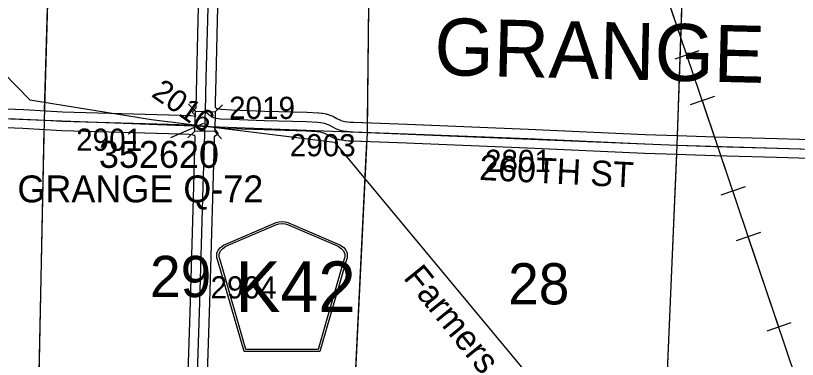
# Model space of a CAD drawing. Extents: x -157.2 to -99.3, y 12.2 to 46.2.
# Drawn here: x -139.945 to -137.475, y 24.227 to 25.312 of the extents above; entities that cross this region are included whole.
import ezdxf

# ---------------------------------------------------------------- set-up
doc = ezdxf.new("R2010")
doc.units = 0
for name, color, linetype in [('tdCoHydroRiver', 7, 'Continuous'), ('tdCoHydroTxtLg', 7, 'Continuous'), ('tdCoPipe', 7, 'Continuous'), ('tdCoSecRdNmbr', 7, 'Continuous'), ('tdCoSecRdTxt', 7, 'Continuous'), ('tdCoSecRteBand', 7, 'Continuous'), ('tdCoSecRteCL', 7, 'Continuous'), ('tdCoSectLine', 7, 'Continuous'), ('tdCoSectLinePart', 7, 'Continuous'), ('tdCoSectNmbr', 7, 'Continuous'), ('tdCoShieldCoRteHrd', 7, 'Continuous'), ('tdCoStrucSec', 7, 'Continuous'), ('tdCoStrucSecCoName', 7, 'Continuous'), ('tdCoStrucSecFHWANum', 7, 'Continuous'), ('tdCoSurfConc', 7, 'Continuous'), ('tdCoSurfGravel', 7, 'Continuous'), ('tdCoTwpNameTxt', 7, 'Continuous')]:
    doc.layers.add(name, color=color, linetype=linetype)

msp = doc.modelspace()

# ---------------------------------------------------------------- linework, layer by layer
at = {"layer": 'tdCoHydroRiver'}
for points in [[(-140.3126, 26.001), (-140.3257, 25.4818), (-139.9001, 25.0462)], [(-139.9001, 25.0462), (-139.5157, 24.984), (-138.9379, 24.9133), (-138.1536, 23.9711), (-138.1402, 23.947)]]:
    msp.add_lwpolyline(points, dxfattribs=at)
at = {"layer": 'tdCoPipe'}
for p, q in [((-137.7862, 25.2007), (-137.8623, 25.1748)), ((-137.7372, 25.0567), (-137.8135, 25.0308)), ((-137.6407, 24.7715), (-137.7169, 24.7458)), ((-137.5921, 24.6274), (-137.6684, 24.6016)), ((-137.4959, 24.3421), (-137.5721, 24.3164))]:
    msp.add_line(p, q, dxfattribs=at)
for points in [[(-136.934, 22.5495), (-137.7242, 24.8933), (-138.4968, 27.1666), (-138.4114, 27.2635), (-138.4614, 27.8735), (-138.7227, 28.0895), (-138.7183, 28.4663), (-139.0397, 29.2926), (-139.1184, 29.8198), (-140.0614, 32.629), (-140.3902, 33.7747), (-140.3873, 34.3489), (-140.6033, 34.3601), (-141.0238, 35.5765), (-141.1818, 36.0085), (-141.3937, 37.236), (-141.4233, 37.6118), (-141.6227, 37.7022), (-142.0941, 39.016), (-142.2605, 40.1621), (-142.7574, 40.5833), (-142.8772, 41.3829)], [(-137.8243, 25.1877), (-137.9212, 25.4727)], [(-137.6788, 24.7586), (-137.7242, 24.8933), (-137.7754, 25.0437)], [(-137.5341, 24.3292), (-137.6303, 24.6145)]]:
    msp.add_lwpolyline(points, dxfattribs=at)
at = {"layer": 'tdCoSecRteBand'}
for points in [[(-139.3757, 24.9947), (-139.3757, 24.9964), (-139.3877, 25.0077), (-139.375, 25.0213), (-139.3726, 25.1168), (-139.3726, 25.1169), (-139.3726, 25.1169), (-139.368, 25.2983), (-139.3651, 25.4192)], [(-139.305, 25.4207), (-139.308, 25.2969), (-139.308, 25.2968), (-139.308, 25.2968), (-139.3127, 25.1153), (-139.3146, 25.0384), (-139.315, 25.0232), (-139.3117, 25.0205), (-139.3099, 25.0191), (-139.3097, 25.0191), (-139.3058, 25.0179), (-139.2953, 25.0166), (-139.2625, 25.0148), (-139.1581, 25.0111), (-139.0253, 25.0079), (-139.0247, 25.0079), (-139.0242, 25.0079), (-138.9891, 25.0057), (-138.9882, 25.0056), (-138.9873, 25.0055), (-138.9774, 25.0043), (-138.9763, 25.0041), (-138.9752, 25.0039), (-138.9643, 25.0017), (-138.9625, 25.0013), (-138.9608, 25.0007), (-138.946, 24.9958), (-138.9433, 24.9949), (-138.9408, 24.9935), (-138.9301, 24.9874), (-138.9191, 24.9819), (-138.9179, 24.9813), (-138.9095, 24.9789), (-138.9046, 24.978), (-138.8965, 24.9769), (-138.8885, 24.9761), (-138.8776, 24.9756), (-138.8775, 24.9756), (-138.8775, 24.9756), (-138.8517, 24.9745), (-138.8495, 24.9744), (-138.7074, 24.9695), (-138.7073, 24.9695), (-138.7072, 24.9695), (-138.3255, 24.9539), (-138.3254, 24.9539), (-138.3253, 24.9539), (-137.9558, 24.9374), (-137.8536, 24.9336), (-137.7356, 24.9293), (-137.5394, 24.9239), (-137.5394, 24.9239), (-137.5394, 24.9239), (-137.0449, 24.9098)], [(-140.266, 25.0299), (-139.9198, 25.0156), (-139.9196, 25.0156), (-139.9194, 25.0156), (-139.8489, 25.0118), (-139.7964, 25.0089), (-139.4607, 24.9993), (-139.4607, 24.9993), (-139.4607, 24.9993), (-139.3946, 24.9973), (-139.3928, 24.9973), (-139.391, 24.997), (-139.3761, 24.9948), (-139.3757, 24.9947)], [(-139.4032, 24.0877), (-139.3929, 24.4085), (-139.382, 24.7742), (-139.382, 24.7742), (-139.382, 24.7742), (-139.3773, 24.932), (-139.3809, 24.9337), (-139.3874, 24.9358), (-139.3982, 24.9374), (-139.4624, 24.9393), (-139.7985, 24.949), (-139.7989, 24.949), (-139.7993, 24.949), (-139.8521, 24.9518), (-139.9224, 24.9556), (-140.2684, 24.9699)], [(-137.0467, 24.8498), (-137.5411, 24.8639), (-137.7374, 24.8693), (-137.7375, 24.8693), (-137.7377, 24.8693), (-137.8558, 24.8737), (-137.9581, 24.8774), (-137.9582, 24.8775), (-137.9584, 24.8775), (-138.328, 24.894), (-138.7096, 24.9095), (-138.8518, 24.9144), (-138.8519, 24.9144), (-138.852, 24.9144), (-138.8543, 24.9145), (-138.8801, 24.9157), (-138.8919, 24.9162), (-138.8929, 24.9162), (-138.8938, 24.9163), (-138.9032, 24.9173), (-138.9036, 24.9173), (-138.9041, 24.9174), (-138.9132, 24.9186), (-138.9137, 24.9187), (-138.9143, 24.9188), (-138.9214, 24.92), (-138.9231, 24.9203), (-138.9248, 24.9208), (-138.9374, 24.9245), (-138.9399, 24.9253), (-138.9423, 24.9265), (-138.9459, 24.9283), (-138.9576, 24.9341), (-138.9583, 24.9344), (-138.9589, 24.9348), (-138.9678, 24.9398), (-138.9781, 24.9433), (-138.986, 24.9449), (-138.9938, 24.9459), (-139.0274, 24.948), (-139.1597, 24.9512), (-139.1599, 24.9512), (-139.16, 24.9512), (-139.2648, 24.9549), (-139.2651, 24.9549), (-139.2654, 24.9549), (-139.2996, 24.9567), (-139.3007, 24.9568), (-139.3018, 24.9569), (-139.3157, 24.9587), (-139.3166, 24.9588), (-139.3167, 24.9548), (-139.3049, 24.9394), (-139.3173, 24.9299), (-139.3177, 24.9143), (-139.3178, 24.9143), (-139.322, 24.7724), (-139.3329, 24.4067), (-139.3329, 24.4067), (-139.3329, 24.4066), (-139.3433, 24.0858)]]:
    msp.add_lwpolyline(points, dxfattribs=at)
at = {"layer": 'tdCoSecRteCL'}
for points in [[(-139.3453, 25.0092), (-139.3427, 25.1161), (-139.338, 25.2976), (-139.335, 25.4214), (-139.3372, 25.4342), (-139.3468, 25.4631), (-139.3575, 25.4828), (-139.3772, 25.5057), (-139.4354, 25.5563), (-139.4899, 25.6066), (-139.5017, 25.6202)], [(-140.8461, 25.0216), (-140.7876, 25.0191), (-140.537, 25.01), (-140.2672, 24.9999), (-139.921, 24.9856), (-139.8505, 24.9818), (-139.7977, 24.9789), (-139.4616, 24.9693), (-139.3955, 24.9674), (-139.3806, 24.9651), (-139.3697, 24.9616), (-139.3588, 24.9564), (-139.3518, 24.9514), (-139.3469, 24.945)], [(-139.3469, 24.945), (-139.3464, 24.966), (-139.3461, 24.9778), (-139.3458, 24.9907), (-139.3453, 25.0092)], [(-139.3453, 25.0092), (-139.3412, 25.0053), (-139.3357, 25.0013), (-139.3303, 24.9969), (-139.3252, 24.9931), (-139.32, 24.9908), (-139.3119, 24.9885), (-139.298, 24.9867), (-139.2638, 24.9849), (-139.159, 24.9812), (-139.0261, 24.978), (-138.991, 24.9757), (-138.9812, 24.9745), (-138.9703, 24.9723), (-138.9555, 24.9674), (-138.9442, 24.9609), (-138.9325, 24.9551), (-138.9289, 24.9533), (-138.9163, 24.9496), (-138.9092, 24.9484), (-138.9, 24.9471), (-138.8907, 24.9461), (-138.8788, 24.9456), (-138.853, 24.9445), (-138.8507, 24.9444), (-138.7084, 24.9395), (-138.3267, 24.9239), (-137.957, 24.9074), (-137.8547, 24.9036), (-137.7365, 24.8993), (-137.5402, 24.8939), (-137.0458, 24.8798)], [(-139.3771, 23.9694), (-139.3732, 24.0868), (-139.3629, 24.4076), (-139.352, 24.7733), (-139.3471, 24.938), (-139.3469, 24.945)]]:
    msp.add_lwpolyline(points, dxfattribs=at)
at = {"layer": 'tdCoSectLine'}
for points in [[(-139.8542, 24.982), (-139.8249, 25.9803)], [(-138.8336, 24.9438), (-138.8223, 25.942)], [(-137.8551, 24.9036), (-137.8208, 25.8949)], [(-140.8465, 25.0216), (-139.8542, 24.982)], [(-139.8743, 23.9859), (-139.8542, 24.982)], [(-139.8542, 24.982), (-138.8336, 24.9438)], [(-138.8816, 23.9544), (-138.8336, 24.9438)], [(-138.8336, 24.9438), (-137.8551, 24.9036)], [(-137.897, 23.9171), (-137.8551, 24.9036)], [(-137.8551, 24.9036), (-136.8696, 24.8741)]]:
    msp.add_lwpolyline(points, dxfattribs=at)
at = {"layer": 'tdCoSectLinePart'}
for points in [[(-139.8533, 25.0119), (-139.8258, 25.9503)], [(-138.8333, 24.9738), (-138.8227, 25.912)], [(-137.854, 24.9336), (-137.8219, 25.865)], [(-139.8737, 24.0156), (-139.8548, 24.952)], [(-138.8802, 23.9839), (-138.835, 24.9139)], [(-137.8958, 23.947), (-137.8564, 24.8737)]]:
    msp.add_lwpolyline(points, dxfattribs=at)
at = {"layer": 'tdCoShieldCoRteHrd'}
for points in [[(-139.2232, 24.2521), (-139.3051, 24.535), (-139.309, 24.5482), (-139.3097, 24.554), (-139.3097, 24.5619), (-139.3055, 24.5722), (-139.2982, 24.5807), (-139.2886, 24.5873), (-139.1214, 24.6597), (-139.1138, 24.6613), (-139.1034, 24.6622), (-139.093, 24.6613), (-139.0855, 24.6597), (-138.9182, 24.5873), (-138.9086, 24.5807), (-138.9014, 24.5722), (-138.8971, 24.5619), (-138.8971, 24.554), (-138.8978, 24.5482), (-138.9017, 24.535), (-138.9837, 24.2521)], [(-139.2173, 24.2584), (-139.2971, 24.5337), (-139.3008, 24.5463), (-139.3015, 24.552), (-139.3015, 24.5595), (-139.2974, 24.5694), (-139.2904, 24.5775), (-139.2812, 24.584), (-139.1206, 24.6534), (-139.1134, 24.655), (-139.1034, 24.6559), (-139.0934, 24.655), (-139.0862, 24.6534), (-138.9256, 24.584), (-138.9164, 24.5775), (-138.9094, 24.5694), (-138.9054, 24.5595), (-138.9054, 24.552), (-138.9061, 24.5463), (-138.9098, 24.5337), (-138.9895, 24.2584)]]:
    msp.add_lwpolyline(points, close=True, dxfattribs=at)
at = {"layer": 'tdCoStrucSec'}
for p, q in [((-139.377, 25.0104), (-139.3986, 25.0331)), ((-139.3144, 25.0089), (-139.2917, 25.0304)), ((-139.3785, 24.9478), (-139.4012, 24.9263)), ((-139.316, 24.9463), (-139.2944, 24.9236))]:
    msp.add_line(p, q, dxfattribs=at)
msp.add_lwpolyline([(-139.3785, 24.9478), (-139.377, 25.0104), (-139.3144, 25.0089), (-139.316, 24.9463)], close=True, dxfattribs=at)
at = {"layer": 'tdCoStrucSecFHWANum'}
msp.add_line((-139.4548, 24.9273), (-139.3501, 24.9731), dxfattribs=at)
at = {"layer": 'tdCoSurfConc'}
for points in [[(-139.3453, 25.0092), (-139.3427, 25.1161), (-139.338, 25.2976), (-139.335, 25.4214)], [(-139.4488, 23.0112), (-139.4308, 23.0306), (-139.4243, 23.0404), (-139.4179, 23.0527), (-139.4132, 23.0646), (-139.41, 23.0747), (-139.408, 23.0868), (-139.4016, 23.271), (-139.3954, 23.4453), (-139.39, 23.6081), (-139.3787, 23.9228), (-139.3771, 23.9694), (-139.3732, 24.0868), (-139.3629, 24.4076), (-139.352, 24.7733), (-139.3471, 24.938), (-139.3469, 24.945), (-139.3464, 24.966), (-139.3461, 24.9778), (-139.3458, 24.9907), (-139.3453, 25.0092)]]:
    msp.add_lwpolyline(points, dxfattribs=at)
at = {"layer": 'tdCoSurfGravel'}
for points in [[(-140.8461, 25.0216), (-140.7876, 25.0191), (-140.537, 25.01), (-140.2672, 24.9999), (-139.921, 24.9856), (-139.8505, 24.9818)], [(-139.3453, 25.0092), (-139.3412, 25.0053), (-139.3357, 25.0013), (-139.3303, 24.9969), (-139.3252, 24.9931), (-139.32, 24.9908), (-139.3119, 24.9885), (-139.298, 24.9867), (-139.2638, 24.9849), (-139.159, 24.9812), (-139.0261, 24.978), (-138.991, 24.9757), (-138.9812, 24.9745), (-138.9703, 24.9723), (-138.9555, 24.9674), (-138.9442, 24.9609), (-138.9325, 24.9551), (-138.9289, 24.9533), (-138.9163, 24.9496), (-138.9092, 24.9484), (-138.9, 24.9471), (-138.8907, 24.9461), (-138.8788, 24.9456), (-138.853, 24.9445), (-138.8507, 24.9444), (-138.7084, 24.9395), (-138.3267, 24.9239), (-137.957, 24.9074), (-137.8547, 24.9036), (-137.7365, 24.8993), (-137.5402, 24.8939), (-137.0458, 24.8798)], [(-139.8505, 24.9818), (-139.7977, 24.9789), (-139.4616, 24.9693), (-139.3955, 24.9674), (-139.3806, 24.9651), (-139.3697, 24.9616), (-139.3588, 24.9564), (-139.3518, 24.9514), (-139.3469, 24.945)]]:
    msp.add_lwpolyline(points, dxfattribs=at)

# ---------------------------------------------------------------- texts
at = {"layer": 'tdCoHydroTxtLg'}
msp.add_text('Farmers', height=0.08, rotation=309.0039, dxfattribs=at).set_placement((-138.7226, 24.4842))
at = {"layer": 'tdCoSecRdNmbr'}
for s, rotation, p in [('2016', 324.8942, (-139.5193, 25.0594)), ('2019', 359.8943, (-139.2707, 24.9864)), ('2901', 359.894, (-139.7538, 24.8857)), ('2903', 359.8945, (-139.079, 24.8684)), ('2801', 359.895, (-138.4622, 24.819)), ('2904', 359.8943, (-139.3292, 24.4196))]:
    msp.add_text(s, height=0.07, rotation=rotation, dxfattribs=at).set_placement(p)
at = {"layer": 'tdCoSecRdTxt'}
msp.add_text('260TH ST', height=0.08, rotation=357.1203, dxfattribs=at).set_placement((-138.4813, 24.7938))
at = {"layer": 'tdCoSectNmbr'}
for s, rotation, p in [('29', 359.8941, (-139.5204, 24.4241)), ('28', 359.895, (-138.3891, 24.401))]:
    msp.add_text(s, height=0.13, rotation=rotation, dxfattribs=at).set_placement(p)
at = {"layer": 'tdCoShieldCoRteHrd'}
msp.add_text('K42', height=0.16, dxfattribs=at).set_placement((-139.2509, 24.3764))
at = {"layer": 'tdCoStrucSecCoName'}
msp.add_text('GRANGE Q-72', height=0.085, dxfattribs=at).set_placement((-139.9393, 24.7227))
at = {"layer": 'tdCoStrucSecFHWANum'}
msp.add_text('352620', height=0.085, dxfattribs=at).set_placement((-139.6818, 24.8317))
at = {"layer": 'tdCoTwpNameTxt'}
msp.add_text('GRANGE', height=0.18, rotation=358.5955, dxfattribs=at).set_placement((-138.6235, 25.1252))

doc.saveas('drawing.dxf')
